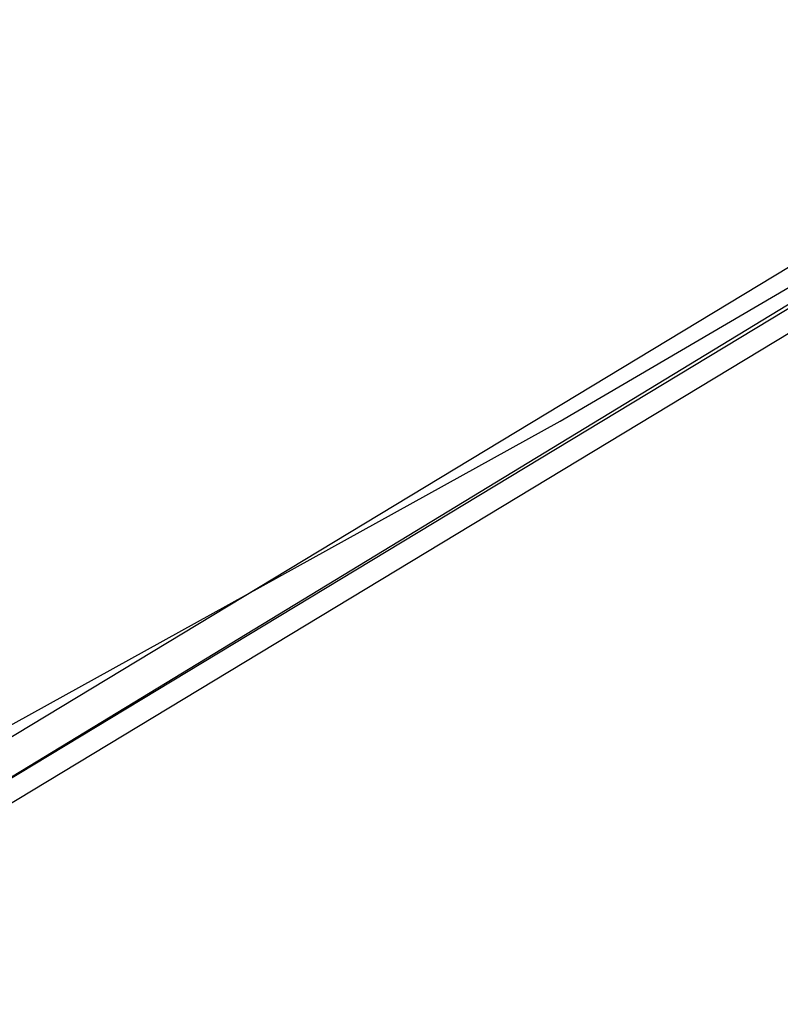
# Model space of a CAD drawing. Header units: feet. Extents: x -79 to 198, y -22 to 181.
# Tile 266 of 656: x 106.783 to 107.426, y 26.658 to 27.491. Entities that reach past the tile are written whole.
import ezdxf

# ---------------------------------------------------------------- set-up
doc = ezdxf.new("R2010")
doc.units = ezdxf.units.FT
doc.layers.add('A-LINEA', color=7, linetype='CONTINUOUS')

msp = doc.modelspace()

# ---------------------------------------------------------------- linework, layer by layer
at = {"layer": 'A-LINEA'}
for points in [[(103.4533, 25.1244), (105.36, 26.1111), (107.24, 27.1511), (109.1067, 28.2444), (110.9333, 29.3778), (112.7467, 30.5511), (114.52, 31.7644), (116.2667, 33.0311), (117.9733, 34.3244), (119.6533, 35.6711), (121.3067, 37.0578)], [(103.4533, 25.1244), (105.36, 26.1111), (107.24, 27.1511), (109.1067, 28.2444), (110.9333, 29.3778), (112.7467, 30.5511), (114.52, 31.7644), (116.2667, 33.0311), (117.9733, 34.3244), (119.6533, 35.6711), (121.3067, 37.0578)], [(109.9867, 28.8044), (106.6133, 26.7511), (106.6, 26.7644), (106.6, 26.7778), (109.9733, 28.8178), (109.9867, 28.8178), (109.9867, 28.8044)], [(109.9867, 28.8044), (106.6133, 26.7511), (106.6, 26.7644), (106.6, 26.7778), (109.9733, 28.8178), (109.9867, 28.8178), (109.9867, 28.8044)], [(110, 28.7778), (106.6267, 26.7378), (106.6133, 26.7511), (109.9867, 28.7911), (110, 28.7778)], [(110, 28.7778), (106.6267, 26.7378), (106.6133, 26.7511), (109.9867, 28.7911), (110, 28.7778)]]:
    msp.add_lwpolyline(points, dxfattribs=at)

doc.saveas('drawing.dxf')
